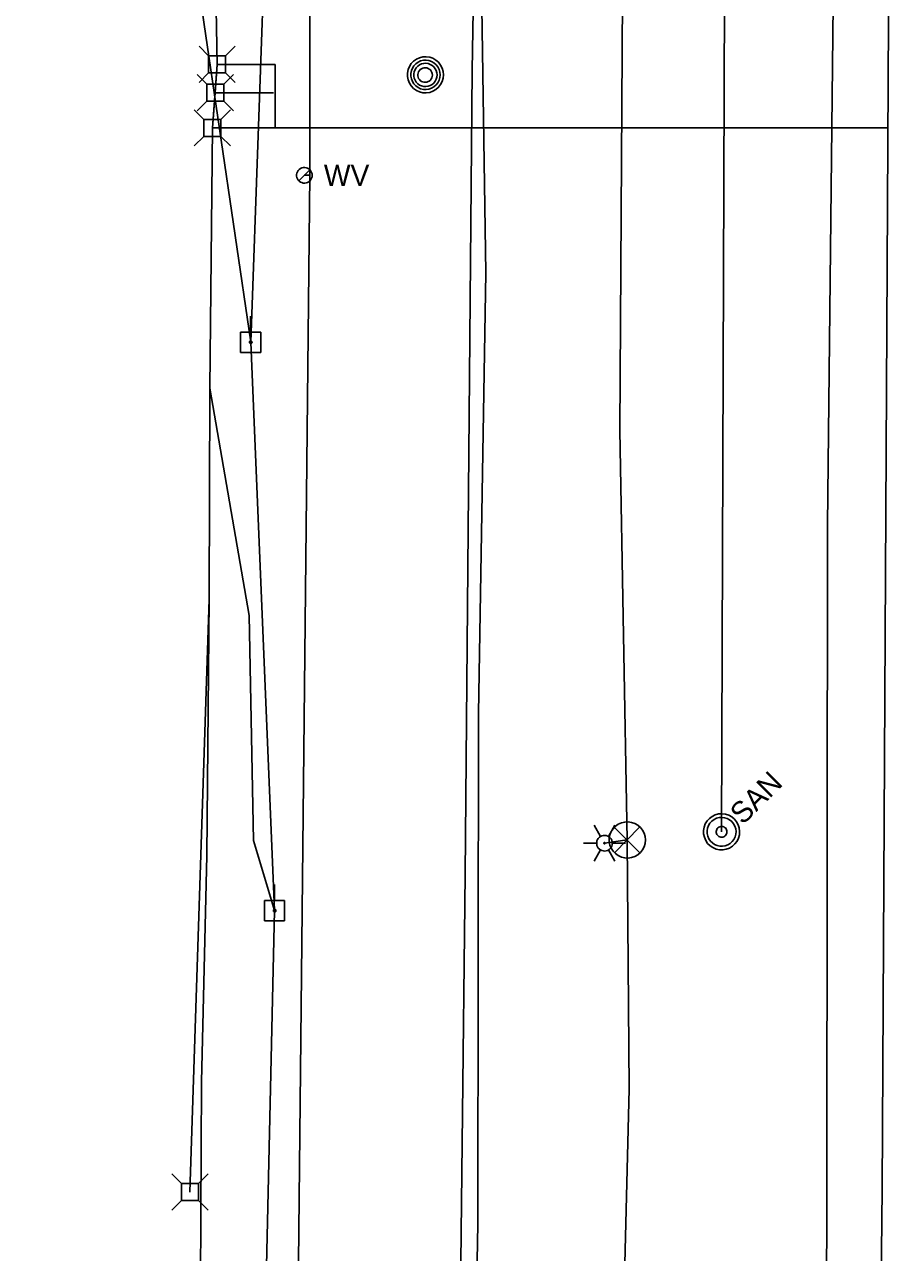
# Model space of a CAD drawing. Extents: x 600849 to 606371, y 330010 to 403088.
# Drawn here: x 601974.2 to 602132.2, y 362946 to 363170.1 of the extents above; entities that cross this region are included whole.
import ezdxf

# ---------------------------------------------------------------- set-up
doc = ezdxf.new("R2010")
doc.units = 0
for name, color, linetype in [('E_LTG', 7, 'Continuous'), ('E_SIG', 7, 'Continuous'), ('E_UTL_AG_Bold', 7, 'Continuous'), ('E_UTL_E_UG', 7, 'Continuous'), ('E_UTL_EPowerPole', 7, 'Continuous'), ('E_UTL_FO_UG', 7, 'Continuous'), ('E_UTL_G_UG', 7, 'Continuous'), ('E_UTL_MH', 7, 'Continuous'), ('E_UTL_Overhead', 7, 'Continuous'), ('E_UTL_SAN', 7, 'Continuous'), ('E_UTL_SAN_UG', 7, 'Continuous'), ('E_UTL_T_UG', 7, 'Continuous'), ('E_UTL_W', 7, 'Continuous'), ('E_UTL_W_UG', 7, 'Continuous')]:
    doc.layers.add(name, color=color, linetype=linetype)

msp = doc.modelspace()

# ---------------------------------------------------------------- linework, layer by layer
at = {"layer": 'E_LTG'}
for points in [[(602079.32, 363021.94), (602078.13, 363024)], [(602080.75, 363021.94), (602081.94, 363024)], [(602081.46, 363020.7), (602081.43, 363020.97), (602081.36, 363021.24), (602081.23, 363021.48), (602081.07, 363021.69), (602080.86, 363021.87), (602080.63, 363022), (602080.37, 363022.09), (602080.1, 363022.13), (602079.83, 363022.12), (602079.56, 363022.05), (602079.32, 363021.94), (602079.1, 363021.78), (602078.91, 363021.59), (602078.76, 363021.36), (602078.66, 363021.11), (602078.61, 363020.84), (602078.61, 363020.57), (602078.66, 363020.3), (602078.76, 363020.05), (602078.91, 363019.82), (602079.1, 363019.62), (602079.32, 363019.47), (602079.56, 363019.35), (602079.83, 363019.29), (602080.1, 363019.28), (602080.37, 363019.32), (602080.63, 363019.4), (602080.86, 363019.54), (602081.07, 363019.72), (602081.23, 363019.93), (602081.36, 363020.17), (602081.43, 363020.43), (602081.46, 363020.7)], [(602081.46, 363020.7), (602081.43, 363020.97), (602081.36, 363021.24), (602081.23, 363021.48), (602081.07, 363021.69), (602080.86, 363021.87), (602080.63, 363022), (602080.37, 363022.09), (602080.1, 363022.13), (602079.83, 363022.12), (602079.56, 363022.05), (602079.32, 363021.94), (602079.1, 363021.78), (602078.91, 363021.59), (602078.76, 363021.36), (602078.66, 363021.11), (602078.61, 363020.84), (602078.61, 363020.57), (602078.66, 363020.3), (602078.76, 363020.05), (602078.91, 363019.82), (602079.1, 363019.62), (602079.32, 363019.47), (602079.56, 363019.35), (602079.83, 363019.29), (602080.1, 363019.28), (602080.37, 363019.32), (602080.63, 363019.4), (602080.86, 363019.54), (602081.07, 363019.72), (602081.23, 363019.93), (602081.36, 363020.17), (602081.43, 363020.43), (602081.46, 363020.7)], [(602081.46, 363020.7), (602081.43, 363020.97), (602081.36, 363021.24), (602081.23, 363021.48), (602081.07, 363021.69), (602080.86, 363021.87), (602080.63, 363022), (602080.37, 363022.09), (602080.1, 363022.13), (602079.83, 363022.12), (602079.56, 363022.05), (602079.32, 363021.94), (602079.1, 363021.78), (602078.91, 363021.59), (602078.76, 363021.36), (602078.66, 363021.11), (602078.61, 363020.84), (602078.61, 363020.57), (602078.66, 363020.3), (602078.76, 363020.05), (602078.91, 363019.82), (602079.1, 363019.62), (602079.32, 363019.47), (602079.56, 363019.35), (602079.83, 363019.29), (602080.1, 363019.28), (602080.37, 363019.32), (602080.63, 363019.4), (602080.86, 363019.54), (602081.07, 363019.72), (602081.23, 363019.93), (602081.36, 363020.17), (602081.43, 363020.43), (602081.46, 363020.7)], [(602076.22, 363020.7), (602078.6, 363020.7)], [(602080.15, 363020.7), (602080.15, 363020.73), (602080.14, 363020.75), (602080.13, 363020.77), (602080.12, 363020.79), (602080.1, 363020.8), (602080.08, 363020.81), (602080.06, 363020.82), (602080.04, 363020.82), (602080.01, 363020.82), (602079.99, 363020.82), (602079.97, 363020.81), (602079.95, 363020.79), (602079.94, 363020.78), (602079.93, 363020.76), (602079.92, 363020.74), (602079.91, 363020.72), (602079.91, 363020.69), (602079.92, 363020.67), (602079.93, 363020.65), (602079.94, 363020.63), (602079.95, 363020.61), (602079.97, 363020.6), (602079.99, 363020.59), (602080.01, 363020.59), (602080.04, 363020.59), (602080.06, 363020.59), (602080.08, 363020.6), (602080.1, 363020.61), (602080.12, 363020.62), (602080.13, 363020.64), (602080.14, 363020.66), (602080.15, 363020.68), (602080.15, 363020.7)], [(602081.46, 363020.7), (602083.84, 363020.7)], [(602078.13, 363017.4), (602079.32, 363019.47)], [(602081.94, 363017.4), (602080.75, 363019.47)]]:
    msp.add_lwpolyline(points, dxfattribs=at)
at = {"layer": 'E_SIG'}
for points in [[(602087.49, 363021.29), (602087.43, 363021.92), (602087.25, 363022.52), (602086.96, 363023.08), (602086.58, 363023.57), (602086.1, 363023.98), (602085.56, 363024.29), (602084.96, 363024.5), (602084.34, 363024.59), (602083.72, 363024.56), (602083.11, 363024.41), (602082.54, 363024.15), (602082.03, 363023.79), (602081.59, 363023.33), (602081.25, 363022.81), (602081.02, 363022.22), (602080.9, 363021.61), (602080.9, 363020.98), (602081.02, 363020.36), (602081.25, 363019.78), (602081.59, 363019.25), (602082.03, 363018.8), (602082.54, 363018.44), (602083.11, 363018.17), (602083.72, 363018.03), (602084.34, 363018), (602084.96, 363018.09), (602085.56, 363018.29), (602086.1, 363018.61), (602086.58, 363019.02), (602086.96, 363019.51), (602087.25, 363020.07), (602087.43, 363020.67), (602087.49, 363021.29)], [(602086.45, 363023.63), (602081.84, 363018.97)], [(602081.84, 363023.58), (602086.49, 363018.93)]]:
    msp.add_lwpolyline(points, dxfattribs=at)
at = {"layer": 'E_UTL_AG_Bold'}
for points in [[(602007.82, 363164.39), (602006.07, 363166.14)], [(602010.92, 363164.39), (602012.67, 363166.14)], [(602010.92, 363164.39), (602007.82, 363164.39)], [(602007.82, 363164.39), (602007.82, 363161.29)], [(602010.92, 363161.29), (602010.92, 363164.39)], [(602007.49, 363159.2), (602005.74, 363160.96)], [(602007.82, 363161.29), (602006.07, 363159.54)], [(602007.82, 363161.29), (602010.92, 363161.29)], [(602010.59, 363159.2), (602012.34, 363160.96)], [(602010.92, 363161.29), (602012.67, 363159.54)], [(602010.59, 363159.2), (602007.49, 363159.2)], [(602007.49, 363159.2), (602007.49, 363156.11)], [(602010.59, 363156.11), (602010.59, 363159.2)], [(602006.95, 363152.79), (602005.2, 363154.54)], [(602007.49, 363156.11), (602005.74, 363154.36)], [(602007.49, 363156.11), (602010.59, 363156.11)], [(602010.05, 363152.79), (602011.8, 363154.54)], [(602010.59, 363156.11), (602012.34, 363154.36)], [(602010.05, 363152.79), (602006.95, 363152.79)], [(602006.95, 363152.79), (602006.95, 363149.69)], [(602010.05, 363149.69), (602010.05, 363152.79)], [(602006.95, 363149.69), (602005.2, 363147.94)], [(602006.95, 363149.69), (602010.05, 363149.69)], [(602010.05, 363149.69), (602011.8, 363147.94)], [(602002.86, 362958.6), (602001.11, 362960.35)], [(602005.95, 362958.6), (602007.71, 362960.35)], [(602005.95, 362958.6), (602002.86, 362958.6)], [(602002.86, 362958.6), (602002.86, 362955.5)], [(602005.95, 362955.5), (602005.95, 362958.6)], [(602002.86, 362955.5), (602001.11, 362953.75)], [(602002.86, 362955.5), (602005.95, 362955.5)], [(602005.95, 362955.5), (602007.71, 362953.75)]]:
    msp.add_lwpolyline(points, dxfattribs=at)
at = {"layer": 'E_UTL_E_UG'}
for points in [[(602120.25, 362821.99), (602120.58, 362958.06), (602120.72, 363078.83), (602122.49, 363240.72)], [(602127.16, 361969.58), (602118.86, 362084.69), (602120.78, 362185.95), (602122.24, 362258.58), (602123.84, 362368.46), (602125.59, 362450.35), (602124.93, 362550.41), (602127.73, 362610.78), (602126.17, 362644.72), (602128.54, 362722.37), (602129.66, 362860.25), (602130.66, 362957.55), (602132.2, 363238.39)], [(602074.18, 362713.08), (602078.59, 362734.37), (602081.83, 362787.58), (602082, 362843.06), (602079.9, 362868.76), (602083.06, 362917), (602084.54, 362975.89), (602084.19, 363021.29), (602082.84, 363096.01), (602083.34, 363175.19), (602083.68, 363203.09)], [(602004.41, 362957.05), (602007.92, 363065.21), (602008.02, 363103.77), (602008.5, 363151.24), (602009.04, 363157.66), (602009.37, 363162.84)], [(602019.86, 363008.4), (602016, 363021.19), (602015.21, 363062.26), (602008.02, 363103.77), (602008.5, 363151.24), (602009.04, 363157.66), (602009.37, 363162.84)], [(602008.5, 363151.24), (602009.37, 363162.84)], [(602009.37, 363162.84), (602019.96, 363162.84)], [(602019.96, 363151.24), (602019.96, 363162.84)], [(602009.04, 363157.66), (602019.63, 363157.66)], [(602008.5, 363151.24), (602131.72, 363151.24)], [(602084.19, 363021.29), (602080.03, 363020.7)]]:
    msp.add_lwpolyline(points, dxfattribs=at)
at = {"layer": 'E_UTL_EPowerPole'}
for points in [[(602015.48, 363113.97), (602015.48, 363116.88)], [(602017.32, 363113.97), (602013.64, 363113.97)], [(602013.64, 363113.97), (602013.64, 363110.28)], [(602017.32, 363110.28), (602017.32, 363113.97)], [(602015.75, 363112.13), (602015.75, 363112.17), (602015.73, 363112.22), (602015.71, 363112.26), (602015.69, 363112.29), (602015.65, 363112.32), (602015.61, 363112.35), (602015.57, 363112.36), (602015.52, 363112.37), (602015.48, 363112.36), (602015.44, 363112.35), (602015.39, 363112.34), (602015.36, 363112.31), (602015.33, 363112.28), (602015.3, 363112.24), (602015.28, 363112.2), (602015.28, 363112.15), (602015.28, 363112.11), (602015.28, 363112.06), (602015.3, 363112.02), (602015.33, 363111.98), (602015.36, 363111.95), (602015.39, 363111.92), (602015.44, 363111.9), (602015.48, 363111.89), (602015.52, 363111.89), (602015.57, 363111.9), (602015.61, 363111.91), (602015.65, 363111.93), (602015.69, 363111.96), (602015.71, 363112), (602015.73, 363112.04), (602015.75, 363112.08), (602015.75, 363112.13)], [(602013.64, 363110.28), (602017.32, 363110.28)], [(602019.83, 363010.24), (602019.83, 363013.15)], [(602021.68, 363010.24), (602017.99, 363010.24)], [(602017.99, 363010.24), (602017.99, 363006.55)], [(602020.1, 363008.4), (602020.1, 363008.44), (602020.09, 363008.49), (602020.07, 363008.53), (602020.04, 363008.56), (602020, 363008.59), (602019.96, 363008.61), (602019.92, 363008.63), (602019.88, 363008.64), (602019.83, 363008.63), (602019.79, 363008.62), (602019.75, 363008.6), (602019.71, 363008.58), (602019.68, 363008.54), (602019.65, 363008.51), (602019.64, 363008.46), (602019.63, 363008.42), (602019.63, 363008.37), (602019.64, 363008.33), (602019.65, 363008.29), (602019.68, 363008.25), (602019.71, 363008.22), (602019.75, 363008.19), (602019.79, 363008.17), (602019.83, 363008.16), (602019.88, 363008.16), (602019.92, 363008.17), (602019.96, 363008.18), (602020, 363008.2), (602020.04, 363008.23), (602020.07, 363008.27), (602020.09, 363008.31), (602020.1, 363008.35), (602020.1, 363008.4)], [(602021.68, 363006.55), (602021.68, 363010.24)], [(602017.99, 363006.55), (602021.68, 363006.55)]]:
    msp.add_lwpolyline(points, dxfattribs=at)
at = {"layer": 'E_UTL_FO_UG'}
msp.add_lwpolyline([(602007.18, 362835.82), (602006.24, 362851.53), (602006.32, 362878.49), (602006.27, 362928.48), (602006.5, 362977.17), (602007.5, 363018.45), (602007.92, 363065.21), (602008.02, 363103.77), (602008.5, 363151.24), (602009.04, 363157.66), (602009.37, 363162.84), (602008.36, 363220.25), (602007.02, 363222.14), (602002.26, 363222.29)], dxfattribs=at)
at = {"layer": 'E_UTL_G_UG'}
msp.add_lwpolyline([(602004.29, 362646.67), (602014.22, 362646.95), (602047.56, 362645.82), (602053.75, 362646.16), (602056.03, 362692.23), (602056.95, 362724.99), (602056.77, 362762.67), (602056.05, 362800.79), (602055.99, 362834.8), (602056.06, 362876.36), (602055.83, 362890.92), (602056.92, 362951.2), (602057.05, 363044.4), (602058.4, 363124.81), (602056.87, 363225.7), (602058.32, 363307.21), (602057.83, 363378.17), (602058.44, 363413.06), (602057.66, 363422.89), (602056.39, 363468.6)], dxfattribs=at)
at = {"layer": 'E_UTL_MH'}
for points in [[(602050.67, 363160.94), (602050.61, 363161.56), (602050.44, 363162.16), (602050.15, 363162.72), (602049.76, 363163.21), (602049.29, 363163.62), (602048.74, 363163.94), (602048.15, 363164.14), (602047.53, 363164.23), (602046.9, 363164.2), (602046.29, 363164.05), (602045.72, 363163.79), (602045.21, 363163.43), (602044.78, 363162.98), (602044.44, 363162.45), (602044.21, 363161.87), (602044.09, 363161.25), (602044.09, 363160.62), (602044.21, 363160.01), (602044.44, 363159.42), (602044.78, 363158.9), (602045.21, 363158.44), (602045.72, 363158.08), (602046.29, 363157.82), (602046.9, 363157.67), (602047.53, 363157.64), (602048.15, 363157.73), (602048.74, 363157.93), (602049.29, 363158.25), (602049.76, 363158.66), (602050.15, 363159.15), (602050.44, 363159.71), (602050.61, 363160.31), (602050.67, 363160.94)], [(602050.06, 363160.93), (602050.01, 363161.44), (602049.86, 363161.93), (602049.63, 363162.38), (602049.32, 363162.78), (602048.93, 363163.11), (602048.49, 363163.37), (602048.01, 363163.53), (602047.51, 363163.61), (602047, 363163.58), (602046.5, 363163.46), (602046.04, 363163.25), (602045.63, 363162.95), (602045.28, 363162.59), (602045, 363162.16), (602044.81, 363161.69), (602044.71, 363161.19), (602044.71, 363160.68), (602044.81, 363160.18), (602045, 363159.7), (602045.28, 363159.28), (602045.63, 363158.91), (602046.04, 363158.61), (602046.5, 363158.4), (602047, 363158.28), (602047.51, 363158.26), (602048.01, 363158.33), (602048.49, 363158.5), (602048.93, 363158.75), (602049.32, 363159.08), (602049.63, 363159.48), (602049.86, 363159.94), (602050.01, 363160.42), (602050.06, 363160.93)], [(602049.49, 363160.9), (602049.45, 363161.31), (602049.34, 363161.69), (602049.16, 363162.05), (602048.9, 363162.37), (602048.6, 363162.64), (602048.25, 363162.84), (602047.87, 363162.97), (602047.47, 363163.03), (602047.06, 363163.01), (602046.67, 363162.91), (602046.3, 363162.75), (602045.97, 363162.51), (602045.69, 363162.22), (602045.47, 363161.88), (602045.32, 363161.5), (602045.24, 363161.11), (602045.24, 363160.7), (602045.32, 363160.3), (602045.47, 363159.93), (602045.69, 363159.59), (602045.97, 363159.29), (602046.3, 363159.06), (602046.67, 363158.89), (602047.06, 363158.8), (602047.47, 363158.78), (602047.87, 363158.83), (602048.25, 363158.97), (602048.6, 363159.17), (602048.9, 363159.43), (602049.16, 363159.75), (602049.34, 363160.11), (602049.45, 363160.5), (602049.49, 363160.9)], [(602048.64, 363160.89), (602048.61, 363161.14), (602048.54, 363161.38), (602048.43, 363161.61), (602048.27, 363161.81), (602048.08, 363161.97), (602047.86, 363162.1), (602047.62, 363162.18), (602047.37, 363162.22), (602047.12, 363162.21), (602046.87, 363162.15), (602046.64, 363162.04), (602046.43, 363161.89), (602046.26, 363161.71), (602046.12, 363161.5), (602046.03, 363161.26), (602045.98, 363161.01), (602045.98, 363160.76), (602046.03, 363160.51), (602046.12, 363160.28), (602046.26, 363160.06), (602046.43, 363159.88), (602046.64, 363159.73), (602046.87, 363159.63), (602047.12, 363159.57), (602047.37, 363159.56), (602047.62, 363159.59), (602047.86, 363159.68), (602048.08, 363159.8), (602048.27, 363159.97), (602048.43, 363160.17), (602048.54, 363160.39), (602048.61, 363160.64), (602048.64, 363160.89)]]:
    msp.add_lwpolyline(points, dxfattribs=at)
at = {"layer": 'E_UTL_Overhead'}
for points in [[(602014.48, 362518.11), (602015.76, 362635.51), (602015.72, 362824.59), (602019.86, 363008.4), (602015.51, 363112.13), (602019.7, 363230.46), (602017.88, 363240.62), (602020.53, 363264.51), (602020.79, 363276.96), (602020.36, 363337.42), (602022.05, 363392.76), (602020.76, 363497.69), (602023.02, 363665.48), (602022.89, 363819.62), (602023.8, 363946.92), (602023.98, 364037.98)], [(602015.51, 363112.13), (601998.39, 363228.99), (601974.25, 363229.87)]]:
    msp.add_lwpolyline(points, dxfattribs=at)
at = {"layer": 'E_UTL_SAN'}
for points in [[(602103.73, 363025.12), (602103.24, 363025.52), (602102.69, 363025.82), (602102.09, 363026.01), (602101.47, 363026.08), (602100.84, 363026.04), (602100.24, 363025.88), (602099.67, 363025.6), (602099.17, 363025.23), (602098.75, 363024.76), (602098.42, 363024.23), (602098.2, 363023.64), (602098.1, 363023.02), (602098.12, 363022.39), (602098.25, 363021.78), (602098.5, 363021.2), (602098.85, 363020.68), (602099.29, 363020.24), (602099.81, 363019.89), (602100.39, 363019.64), (602101, 363019.51), (602101.63, 363019.49), (602102.25, 363019.6), (602102.83, 363019.82), (602103.37, 363020.14), (602103.83, 363020.56), (602104.21, 363021.07), (602104.48, 363021.63), (602104.65, 363022.24), (602104.69, 363022.86), (602104.62, 363023.49), (602104.43, 363024.08), (602104.13, 363024.63), (602103.73, 363025.12)], [(602103.26, 363024.65), (602102.87, 363024.97), (602102.43, 363025.21), (602101.95, 363025.36), (602101.45, 363025.42), (602100.95, 363025.39), (602100.47, 363025.26), (602100.02, 363025.04), (602099.62, 363024.74), (602099.28, 363024.37), (602099.02, 363023.94), (602098.84, 363023.47), (602098.76, 363022.97), (602098.77, 363022.47), (602098.88, 363021.98), (602099.08, 363021.52), (602099.36, 363021.1), (602099.71, 363020.75), (602100.13, 363020.47), (602100.59, 363020.27), (602101.08, 363020.16), (602101.58, 363020.15), (602102.08, 363020.23), (602102.55, 363020.41), (602102.97, 363020.67), (602103.35, 363021.01), (602103.65, 363021.41), (602103.87, 363021.86), (602104, 363022.35), (602104.03, 363022.85), (602103.97, 363023.35), (602103.82, 363023.82), (602103.58, 363024.26), (602103.26, 363024.65)], [(602102.09, 363023.48), (602101.95, 363023.6), (602101.78, 363023.69), (602101.6, 363023.75), (602101.42, 363023.77), (602101.23, 363023.76), (602101.05, 363023.71), (602100.88, 363023.63), (602100.73, 363023.52), (602100.6, 363023.38), (602100.5, 363023.22), (602100.44, 363023.04), (602100.4, 363022.85), (602100.41, 363022.67), (602100.45, 363022.48), (602100.52, 363022.31), (602100.63, 363022.15), (602100.76, 363022.02), (602100.92, 363021.92), (602101.09, 363021.84), (602101.27, 363021.8), (602101.46, 363021.8), (602101.65, 363021.83), (602101.82, 363021.89), (602101.99, 363021.99), (602102.12, 363022.12), (602102.24, 363022.27), (602102.32, 363022.44), (602102.37, 363022.62), (602102.38, 363022.81), (602102.36, 363022.99), (602102.3, 363023.17), (602102.21, 363023.34), (602102.09, 363023.48)]]:
    msp.add_lwpolyline(points, dxfattribs=at)
at = {"layer": 'E_UTL_SAN_UG'}
msp.add_line((602101.39, 363022.78), (602102.28, 363288.78), dxfattribs=at)
at = {"layer": 'E_UTL_T_UG'}
msp.add_lwpolyline([(602029, 361187.95), (602030.09, 361332.68), (602030.32, 361479.32), (602031.6, 361623.57), (602034.81, 361758.94), (602039.97, 361895.46), (602038.92, 362037.46), (602039.07, 362150.46), (602039.52, 362213.37), (602040.11, 362261.56), (602042.13, 362282.82), (602042.8, 362315.54), (602044.04, 362453.27), (602044.88, 362483.99), (602046.05, 362603.33), (602046.4, 362728.45), (602052.99, 362867.92), (602054.63, 363014.99), (602055.87, 363161.76), (602058.26, 363302.99), (602058.58, 363452.58), (602055.9, 363653.18), (602056.25, 363696.56), (602056.95, 363843.75)], dxfattribs=at)
at = {"layer": 'E_UTL_W'}
for points in [[(602026.71, 363142.6), (602026.68, 363142.87), (602026.61, 363143.13), (602026.48, 363143.37), (602026.32, 363143.58), (602026.11, 363143.76), (602025.88, 363143.89), (602025.62, 363143.98), (602025.35, 363144.02), (602025.08, 363144.01), (602024.82, 363143.94), (602024.57, 363143.83), (602024.35, 363143.67), (602024.16, 363143.48), (602024.02, 363143.25), (602023.92, 363143), (602023.86, 363142.73), (602023.86, 363142.46), (602023.92, 363142.19), (602024.02, 363141.94), (602024.16, 363141.71), (602024.35, 363141.52), (602024.57, 363141.36), (602024.82, 363141.25), (602025.08, 363141.18), (602025.35, 363141.17), (602025.62, 363141.21), (602025.88, 363141.3), (602026.11, 363141.43), (602026.32, 363141.61), (602026.48, 363141.82), (602026.61, 363142.07), (602026.68, 363142.33), (602026.71, 363142.6)], [(602024.28, 363141.59), (602026.29, 363143.6)]]:
    msp.add_lwpolyline(points, dxfattribs=at)
at = {"layer": 'E_UTL_W_UG'}
for points in [[(602024.75, 362534.97), (602022.93, 362612.44), (602022.71, 362631.34), (602024.62, 362680.9), (602025.4, 362759.12), (602024.46, 362761.14), (602022.38, 362765.64), (602021.57, 362768.31), (602021.06, 362801.51), (602021.18, 362802.42), (602023.65, 362891.69), (602026.27, 363142.63), (602026.3, 363222.46), (602036.83, 363240.6), (602037.08, 363327.83), (602037.22, 363362.53)], [(602026.27, 363142.63), (602025.28, 363142.6)]]:
    msp.add_lwpolyline(points, dxfattribs=at)

# ---------------------------------------------------------------- texts
at = {"layer": 'E_UTL_SAN'}
msp.add_text('SAN', height=3.849, rotation=45, dxfattribs=at).set_placement((602105.29, 363023.93))
at = {"layer": 'E_UTL_W'}
msp.add_text('WV', height=3.85, dxfattribs=at).set_placement((602028.85, 363140.67))

doc.saveas('drawing.dxf')
